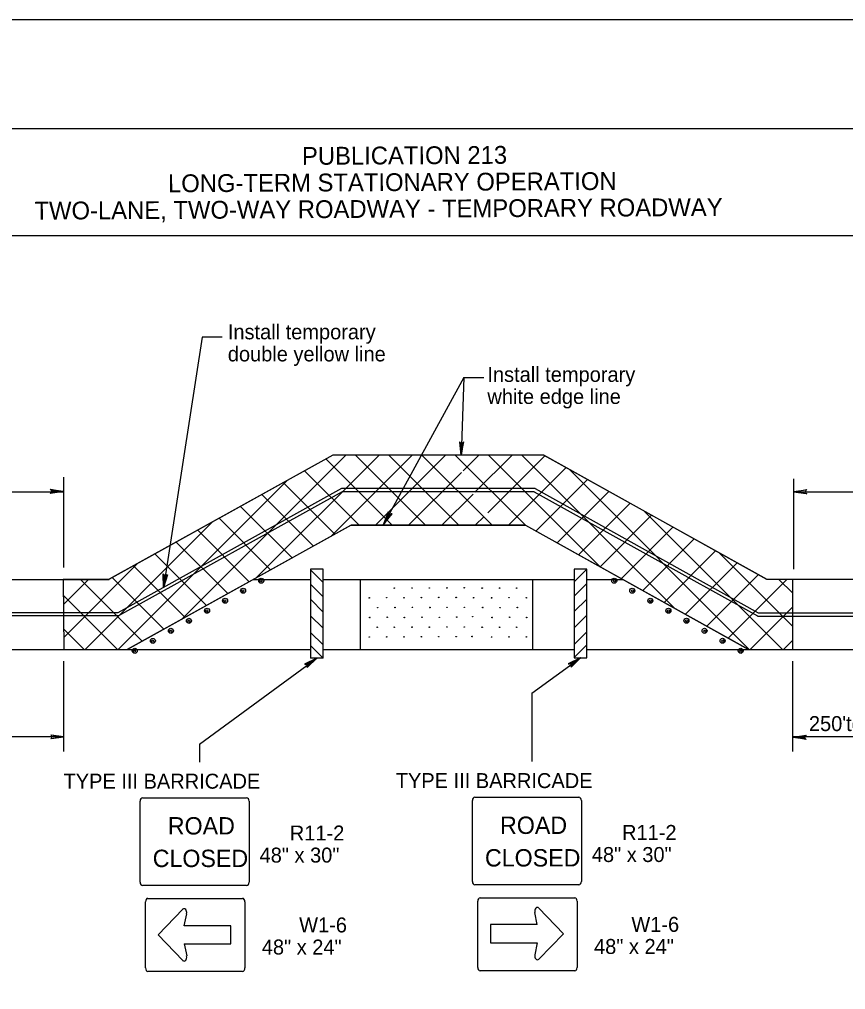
# Model space of a CAD drawing. Extents: x -14145 to -13521, y 30244 to 30661.
# Drawn here: x -13915.94 to -13904.34, y 30328.69 to 30342.31 of the extents above; entities that cross this region are included whole.
import ezdxf

# ---------------------------------------------------------------- set-up
doc = ezdxf.new("R2010")
doc.units = 0
for name, color, linetype in [('1', 7, 'Continuous'), ('10', 7, 'Continuous'), ('2', 7, 'Continuous'), ('4', 7, 'Continuous'), ('61', 7, 'Continuous')]:
    doc.layers.add(name, color=color, linetype=linetype)

msp = doc.modelspace()

# ---------------------------------------------------------------- linework, layer by layer
at = {"layer": '1'}
for p, q in [((-13913.37, 30337.849), (-13913.913, 30334.337)), ((-13913.089, 30337.849), (-13913.369, 30337.849)), ((-13909.697, 30337.284), (-13910.823, 30335.222)), ((-13909.696, 30337.284), (-13909.736, 30336.192)), ((-13909.696, 30337.284), (-13909.416, 30337.284)), ((-13911.536, 30336.193), (-13914.677, 30334.451)), ((-13913.655, 30333.892), (-13911.355, 30336.192)), ((-13912.607, 30334.474), (-13910.888, 30336.192)), ((-13910.701, 30335.208), (-13911.632, 30336.14)), ((-13911.559, 30335.055), (-13910.421, 30336.192)), ((-13908.576, 30336.193), (-13911.536, 30336.193)), ((-13910.234, 30335.208), (-13911.218, 30336.192)), ((-13910.938, 30335.208), (-13909.954, 30336.192)), ((-13909.768, 30335.208), (-13910.752, 30336.192)), ((-13909.301, 30335.208), (-13910.285, 30336.192)), ((-13908.834, 30335.208), (-13909.818, 30336.192)), ((-13909.706, 30335.975), (-13909.488, 30336.192)), ((-13909.542, 30335.672), (-13909.021, 30336.192)), ((-13909.361, 30335.385), (-13908.562, 30336.184)), ((-13907.786, 30334.627), (-13909.352, 30336.192)), ((-13906.734, 30334.042), (-13908.885, 30336.192)), ((-13908.576, 30336.193), (-13905.444, 30334.451)), ((-13911.168, 30335.208), (-13911.932, 30335.973)), ((-13910.472, 30335.208), (-13909.73, 30335.95)), ((-13909.072, 30335.208), (-13908.262, 30336.018)), ((-13905.692, 30333.466), (-13908.22, 30335.994)), ((-13915.315, 30335.882), (-13915.315, 30334.615)), ((-13913.25, 30334.764), (-13912.176, 30335.838)), ((-13911.509, 30335.083), (-13912.233, 30335.807)), ((-13908.686, 30335.127), (-13907.963, 30335.851)), ((-13905.071, 30335.861), (-13905.071, 30334.594)), ((-13917.781, 30335.678), (-13915.315, 30335.678)), ((-13911.414, 30335.723), (-13914.555, 30333.981)), ((-13911.403, 30335.678), (-13914.544, 30333.936)), ((-13908.698, 30335.723), (-13911.414, 30335.723)), ((-13908.709, 30335.678), (-13911.403, 30335.678)), ((-13908.709, 30335.678), (-13905.577, 30333.936)), ((-13908.698, 30335.723), (-13905.566, 30333.981)), ((-13908.386, 30334.961), (-13907.663, 30335.684)), ((-13904.947, 30335.678), (-13902.36, 30335.678)), ((-13911.809, 30334.916), (-13912.533, 30335.64)), ((-13910.005, 30335.208), (-13909.566, 30335.647)), ((-13912.109, 30334.75), (-13912.833, 30335.474)), ((-13908.086, 30334.794), (-13907.363, 30335.517)), ((-13905.226, 30333.466), (-13907.168, 30335.409)), ((-13913.467, 30335.013), (-13913.223, 30335.257)), ((-13912.409, 30334.583), (-13913.133, 30335.307)), ((-13909.538, 30335.208), (-13909.414, 30335.333)), ((-13907.786, 30334.627), (-13907.063, 30335.35)), ((-13911.281, 30335.209), (-13914.422, 30333.467)), ((-13912.709, 30334.417), (-13913.433, 30335.141)), ((-13908.831, 30335.209), (-13911.281, 30335.209)), ((-13908.831, 30335.209), (-13905.699, 30333.467)), ((-13907.486, 30334.46), (-13906.763, 30335.184)), ((-13915.014, 30333.466), (-13913.467, 30335.013)), ((-13907.187, 30334.293), (-13906.463, 30335.017)), ((-13913.01, 30334.25), (-13913.734, 30334.974)), ((-13906.887, 30334.127), (-13906.163, 30334.85)), ((-13914.547, 30333.466), (-13913.25, 30334.764)), ((-13913.31, 30334.084), (-13914.034, 30334.808)), ((-13905.081, 30333.788), (-13906.116, 30334.824)), ((-13915.311, 30333.636), (-13914.271, 30334.676)), ((-13913.61, 30333.917), (-13914.334, 30334.641)), ((-13911.851, 30334.594), (-13911.851, 30333.343)), ((-13911.673, 30334.594), (-13911.851, 30334.594)), ((-13911.851, 30334.594), (-13911.851, 30333.351)), ((-13911.673, 30334.594), (-13911.851, 30334.594)), ((-13911.673, 30334.408), (-13911.851, 30334.585)), ((-13911.673, 30333.343), (-13911.673, 30334.594)), ((-13911.673, 30333.343), (-13911.673, 30334.594)), ((-13908.149, 30334.594), (-13908.149, 30333.351)), ((-13907.971, 30334.594), (-13908.149, 30334.594)), ((-13908.149, 30334.594), (-13908.149, 30333.36)), ((-13907.971, 30334.594), (-13908.149, 30334.594)), ((-13908.149, 30334.416), (-13907.971, 30334.594)), ((-13907.971, 30333.351), (-13907.971, 30334.594)), ((-13906.587, 30333.96), (-13905.863, 30334.683)), ((-13923.426, 30334.45), (-13914.677, 30334.45)), ((-13915.316, 30334.098), (-13914.963, 30334.45)), ((-13914.21, 30333.584), (-13915.077, 30334.45)), ((-13913.91, 30333.751), (-13914.634, 30334.475)), ((-13912.648, 30334.45), (-13911.852, 30334.45)), ((-13911.674, 30334.45), (-13908.15, 30334.45)), ((-13911.149, 30333.467), (-13911.149, 30334.451)), ((-13908.729, 30333.467), (-13908.729, 30334.451)), ((-13907.972, 30334.45), (-13907.469, 30334.45)), ((-13906.287, 30333.793), (-13905.563, 30334.516)), ((-13905.987, 30333.626), (-13905.163, 30334.45)), ((-13905.444, 30334.451), (-13896.338, 30334.451)), ((-13905.081, 30334.255), (-13905.276, 30334.45)), ((-13911.673, 30334.206), (-13911.851, 30334.384)), ((-13908.149, 30334.215), (-13907.971, 30334.392)), ((-13914.559, 30333.466), (-13915.317, 30334.224)), ((-13911.673, 30333.989), (-13911.843, 30334.166)), ((-13908.149, 30333.997), (-13907.971, 30334.174)), ((-13905.68, 30333.466), (-13905.081, 30334.066)), ((-13914.555, 30333.981), (-13919.102, 30333.981)), ((-13914.544, 30333.936), (-13919.102, 30333.936)), ((-13911.673, 30333.763), (-13911.851, 30333.94)), ((-13908.149, 30333.771), (-13907.971, 30333.948)), ((-13905.577, 30333.935), (-13901.034, 30333.935)), ((-13905.566, 30333.98), (-13901.034, 30333.98)), ((-13915.026, 30333.466), (-13915.313, 30333.753)), ((-13911.673, 30333.529), (-13911.851, 30333.706)), ((-13908.149, 30333.537), (-13907.971, 30333.714)), ((-13911.673, 30333.343), (-13911.851, 30333.521)), ((-13908.149, 30333.352), (-13907.971, 30333.529)), ((-13905.213, 30333.466), (-13905.081, 30333.599)), ((-13923.426, 30333.466), (-13914.422, 30333.466)), ((-13914.423, 30333.466), (-13911.852, 30333.466)), ((-13911.674, 30333.466), (-13908.15, 30333.466)), ((-13908.744, 30332.851), (-13908.06, 30333.351)), ((-13907.972, 30333.466), (-13905.7, 30333.466)), ((-13905.699, 30333.467), (-13896.338, 30333.467)), ((-13915.31, 30332.036), (-13915.31, 30333.303)), ((-13913.407, 30332.139), (-13911.762, 30333.343)), ((-13911.673, 30333.343), (-13911.851, 30333.343)), ((-13907.971, 30333.343), (-13908.149, 30333.343)), ((-13905.081, 30332.036), (-13905.081, 30333.303)), ((-13908.744, 30332.851), (-13908.744, 30331.895)), ((-13915.31, 30332.24), (-13917.776, 30332.24)), ((-13913.407, 30332.139), (-13913.407, 30331.887)), ((-13902.615, 30332.24), (-13905.081, 30332.24)), ((-13914.241, 30330.203), (-13914.241, 30331.338)), ((-13914.205, 30331.385), (-13912.747, 30331.385)), ((-13912.711, 30331.338), (-13912.711, 30330.203)), ((-13909.578, 30330.211), (-13909.578, 30331.346)), ((-13909.542, 30331.393), (-13908.084, 30331.393)), ((-13908.048, 30331.346), (-13908.048, 30330.211)), ((-13912.747, 30330.156), (-13914.205, 30330.156)), ((-13908.084, 30330.164), (-13909.542, 30330.164)), ((-13914.131, 30329.974), (-13912.803, 30329.974)), ((-13909.468, 30329.982), (-13908.14, 30329.982)), ((-13914.163, 30328.998), (-13914.163, 30329.925)), ((-13913.989, 30329.462), (-13913.643, 30329.82)), ((-13912.771, 30329.925), (-13912.771, 30328.998)), ((-13909.5, 30329.006), (-13909.5, 30329.933)), ((-13908.299, 30329.478), (-13908.645, 30329.838)), ((-13908.108, 30329.933), (-13908.108, 30329.006)), ((-13913.621, 30329.589), (-13913.587, 30329.757)), ((-13908.667, 30329.606), (-13908.701, 30329.774)), ((-13912.967, 30329.589), (-13913.621, 30329.589)), ((-13912.967, 30329.334), (-13912.967, 30329.589)), ((-13908.667, 30329.606), (-13909.321, 30329.606)), ((-13909.321, 30329.606), (-13909.321, 30329.351)), ((-13913.989, 30329.462), (-13913.643, 30329.102)), ((-13908.299, 30329.478), (-13908.645, 30329.12)), ((-13913.621, 30329.334), (-13912.967, 30329.334)), ((-13913.621, 30329.334), (-13913.587, 30329.166)), ((-13909.321, 30329.351), (-13908.667, 30329.351)), ((-13908.667, 30329.351), (-13908.701, 30329.183)), ((-13912.803, 30328.949), (-13914.131, 30328.949)), ((-13908.14, 30328.957), (-13909.468, 30328.957))]:
    msp.add_line(p, q, dxfattribs=at)
for points in [[(-13909.752, 30336.374), (-13909.738, 30336.365), (-13909.737, 30336.193), (-13909.752, 30336.374), (-13909.759, 30336.379), (-13909.737, 30336.193), (-13909.719, 30336.362), (-13909.708, 30336.371), (-13909.737, 30336.193), (-13909.698, 30336.379), (-13909.708, 30336.371)], [(-13915.495, 30335.708), (-13915.489, 30335.696), (-13915.315, 30335.684), (-13915.495, 30335.708), (-13915.501, 30335.714), (-13915.315, 30335.684), (-13915.489, 30335.678), (-13915.495, 30335.666), (-13915.315, 30335.684), (-13915.501, 30335.654), (-13915.495, 30335.666)], [(-13904.891, 30335.655), (-13904.897, 30335.673), (-13905.071, 30335.679), (-13904.891, 30335.655), (-13904.885, 30335.649), (-13905.071, 30335.679), (-13904.897, 30335.685), (-13904.891, 30335.703), (-13905.071, 30335.679), (-13904.885, 30335.709), (-13904.891, 30335.703)], [(-13910.756, 30335.391), (-13910.747, 30335.376), (-13910.823, 30335.222), (-13910.756, 30335.391), (-13910.76, 30335.398), (-13910.823, 30335.222), (-13910.731, 30335.365), (-13910.717, 30335.368), (-13910.823, 30335.222), (-13910.705, 30335.371), (-13910.717, 30335.368)], [(-13913.864, 30334.512), (-13913.88, 30334.506), (-13913.913, 30334.337), (-13913.864, 30334.512), (-13913.857, 30334.515), (-13913.913, 30334.337), (-13913.899, 30334.507), (-13913.908, 30334.518), (-13913.913, 30334.337), (-13913.916, 30334.527), (-13913.908, 30334.518)], [(-13908.193, 30333.228), (-13908.195, 30333.244), (-13908.06, 30333.351), (-13908.193, 30333.228), (-13908.192, 30333.219), (-13908.06, 30333.351), (-13908.205, 30333.261), (-13908.218, 30333.264), (-13908.06, 30333.351), (-13908.231, 30333.266), (-13908.218, 30333.264)], [(-13911.895, 30333.22), (-13911.897, 30333.236), (-13911.762, 30333.343), (-13911.895, 30333.22), (-13911.894, 30333.211), (-13911.762, 30333.343), (-13911.907, 30333.253), (-13911.92, 30333.256), (-13911.762, 30333.343), (-13911.933, 30333.258), (-13911.92, 30333.256)], [(-13915.49, 30332.264), (-13915.484, 30332.246), (-13915.31, 30332.24), (-13915.49, 30332.264), (-13915.496, 30332.27), (-13915.31, 30332.24), (-13915.484, 30332.234), (-13915.49, 30332.216), (-13915.31, 30332.24), (-13915.496, 30332.21), (-13915.49, 30332.216)], [(-13904.901, 30332.21), (-13904.907, 30332.222), (-13905.081, 30332.234), (-13904.901, 30332.21), (-13904.895, 30332.204), (-13905.081, 30332.234), (-13904.907, 30332.24), (-13904.901, 30332.252), (-13905.081, 30332.234), (-13904.895, 30332.264), (-13904.901, 30332.252)]]:
    msp.add_lwpolyline(points, dxfattribs=at)
msp.add_lwpolyline([(-13915.319, 30334.45), (-13915.31, 30333.466), (-13914.423, 30333.466), (-13911.282, 30335.208), (-13908.832, 30335.208), (-13905.7, 30333.466), (-13905.081, 30333.466), (-13905.081, 30334.45), (-13905.445, 30334.45), (-13908.577, 30336.192), (-13911.537, 30336.192), (-13914.678, 30334.45)], close=True, dxfattribs=at)
for centre, radius in [((-13912.541, 30334.431), 0.0354), ((-13912.545, 30334.428), 0.0143), ((-13907.587, 30334.431), 0.0354), ((-13907.583, 30334.428), 0.0143), ((-13912.795, 30334.29), 0.0354), ((-13912.798, 30334.287), 0.0143), ((-13910.673, 30334.327), 0.00382), ((-13910.424, 30334.329), 0.00382), ((-13910.182, 30334.329), 0.00382), ((-13909.935, 30334.33), 0.00382), ((-13909.692, 30334.332), 0.00382), ((-13909.44, 30334.327), 0.00382), ((-13909.196, 30334.327), 0.00382), ((-13908.956, 30334.327), 0.00382), ((-13907.333, 30334.29), 0.0354), ((-13907.33, 30334.288), 0.0143), ((-13913.048, 30334.15), 0.0354), ((-13911.025, 30334.191), 0.00382), ((-13910.78, 30334.193), 0.00382), ((-13910.537, 30334.192), 0.00382), ((-13910.293, 30334.194), 0.00382), ((-13910.049, 30334.196), 0.00382), ((-13909.805, 30334.196), 0.00382), ((-13909.561, 30334.192), 0.00382), ((-13909.308, 30334.191), 0.00382), ((-13909.063, 30334.193), 0.00382), ((-13908.82, 30334.192), 0.00382), ((-13907.08, 30334.15), 0.0354), ((-13913.302, 30334.009), 0.0354), ((-13913.051, 30334.147), 0.0143), ((-13910.906, 30334.053), 0.00382), ((-13910.664, 30334.055), 0.00382), ((-13910.419, 30334.057), 0.00382), ((-13910.174, 30334.055), 0.00382), ((-13909.933, 30334.058), 0.00382), ((-13909.69, 30334.058), 0.00382), ((-13909.432, 30334.055), 0.00382), ((-13909.189, 30334.053), 0.00382), ((-13908.946, 30334.055), 0.00382), ((-13907.077, 30334.147), 0.0143), ((-13906.826, 30334.009), 0.0354), ((-13913.555, 30333.868), 0.0354), ((-13913.305, 30334.006), 0.0143), ((-13911.018, 30333.915), 0.00382), ((-13910.773, 30333.919), 0.00382), ((-13910.532, 30333.915), 0.00382), ((-13910.285, 30333.919), 0.00382), ((-13910.041, 30333.917), 0.00382), ((-13909.797, 30333.92), 0.00382), ((-13909.573, 30333.926), 0.00382), ((-13909.301, 30333.915), 0.00382), ((-13909.055, 30333.919), 0.00382), ((-13908.815, 30333.915), 0.00382), ((-13906.823, 30334.006), 0.0143), ((-13906.573, 30333.869), 0.0354), ((-13913.809, 30333.728), 0.0354), ((-13913.558, 30333.865), 0.0143), ((-13910.913, 30333.778), 0.00382), ((-13910.673, 30333.778), 0.00382), ((-13910.424, 30333.779), 0.00382), ((-13910.182, 30333.779), 0.00382), ((-13909.935, 30333.781), 0.00382), ((-13909.692, 30333.782), 0.00382), ((-13909.44, 30333.778), 0.00382), ((-13909.196, 30333.778), 0.00382), ((-13908.956, 30333.778), 0.00382), ((-13906.57, 30333.866), 0.0143), ((-13906.319, 30333.728), 0.0354), ((-13914.062, 30333.587), 0.0354), ((-13913.812, 30333.725), 0.0143), ((-13911.025, 30333.642), 0.00382), ((-13910.78, 30333.643), 0.00382), ((-13910.537, 30333.643), 0.00382), ((-13910.537, 30333.643), 0.00382), ((-13910.293, 30333.644), 0.00382), ((-13910.049, 30333.646), 0.00382), ((-13909.805, 30333.646), 0.00382), ((-13909.582, 30333.648), 0.00382), ((-13909.308, 30333.642), 0.00382), ((-13909.063, 30333.643), 0.00382), ((-13908.82, 30333.643), 0.00382), ((-13906.316, 30333.725), 0.0143), ((-13906.066, 30333.588), 0.0354), ((-13914.065, 30333.584), 0.0143), ((-13906.063, 30333.585), 0.0143), ((-13914.316, 30333.447), 0.0354), ((-13914.319, 30333.444), 0.0143), ((-13905.812, 30333.447), 0.0354), ((-13905.809, 30333.444), 0.0143)]:
    msp.add_circle(centre, radius, dxfattribs=at)
for centre, major_axis, ratio, start_param, end_param in [((-13914.205, 30331.338), (0, -0.0469), 0.769231, 3.141593, 4.712389), ((-13912.747, 30331.338), (0, 0.0469), 0.769231, 4.712389, 6.283185), ((-13909.542, 30331.346), (0, -0.0469), 0.769231, 3.141593, 4.712389), ((-13908.084, 30331.346), (0, 0.0469), 0.769231, 4.712389, 6.283185), ((-13914.205, 30330.203), (0, -0.0469), 0.769231, 4.712389, 6.283185), ((-13912.747, 30330.203), (0, 0.0469), 0.769231, 3.141593, 4.712389), ((-13909.542, 30330.211), (0, -0.0469), 0.769231, 4.712389, 6.283185), ((-13908.084, 30330.211), (0, 0.0469), 0.769231, 3.141593, 4.712389), ((-13914.132, 30329.925), (0, 0.0488), 0.666667, 0, 1.570796), ((-13912.803, 30329.925), (0, 0.0488), 0.666667, 4.712389, 6.283185), ((-13909.469, 30329.933), (0, 0.0488), 0.666667, 0, 1.570796), ((-13908.14, 30329.933), (0, 0.0488), 0.666667, 4.712389, 6.283185), ((-13913.624, 30329.773), (0, 0.056), 0.666667, 4.41315, 6.847527), ((-13908.665, 30329.791), (0, 0.0565), 0.666667, 5.725245, 8.139756), ((-13913.624, 30329.15), (0, -0.0565), 0.666667, 5.725245, 8.139756), ((-13908.665, 30329.168), (0, -0.056), 0.666667, 4.41315, 6.847527), ((-13914.132, 30328.998), (0, -0.0488), 0.666667, 4.712389, 6.283185), ((-13912.803, 30328.998), (0, -0.0488), 0.666667, 0, 1.570796), ((-13909.469, 30329.006), (0, -0.0488), 0.666667, 4.712389, 6.283185), ((-13908.14, 30329.006), (0, -0.0488), 0.666667, 0, 1.570796)]:
    msp.add_ellipse(centre, major_axis=major_axis, ratio=ratio, start_param=start_param, end_param=end_param, dxfattribs=at)
at = {"layer": '10'}
for p, q in [((-13925.874, 30340.777), (-13894.422, 30340.777)), ((-13925.874, 30339.277), (-13894.422, 30339.277))]:
    msp.add_line(p, q, dxfattribs=at)
at = {"layer": '61'}
msp.add_lwpolyline([(-13926.174, 30342.307), (-13893.174, 30342.307), (-13893.174, 30316.807), (-13926.174, 30316.807)], close=True, dxfattribs=at)

# ---------------------------------------------------------------- texts
at = {"layer": '1'}
for s, p in [('ROAD', (-13913.852, 30330.87)), ('ROAD', (-13909.189, 30330.878)), ('CLOSED', (-13914.064, 30330.413)), ('CLOSED', (-13909.401, 30330.421))]:
    msp.add_text(s, height=0.2436, dxfattribs=at).set_placement(p)
at = {"layer": '2'}
for s, p in [('Install temporary', (-13913.01, 30337.818)), ('double yellow line', (-13913.01, 30337.508)), ('Install temporary', (-13909.367, 30337.221)), ('white edge line', (-13909.367, 30336.911)), ("250'to 500'", (-13904.854, 30332.321)), ('TYPE III BARRICADE', (-13915.316, 30331.513)), ('TYPE III BARRICADE', (-13910.653, 30331.521)), ('R11-2', (-13912.14, 30330.786)), ('R11-2', (-13907.477, 30330.794)), ('48" x 30"', (-13912.564, 30330.476)), ('48" x 30"', (-13907.901, 30330.484)), ('W1-6', (-13912.009, 30329.496)), ('W1-6', (-13907.346, 30329.504)), ('48" x 24"', (-13907.87, 30329.194)), ('48" x 24"', (-13912.533, 30329.186))]:
    msp.add_text(s, height=0.21, dxfattribs=at).set_placement(p)
at = {"layer": '4'}
for s, p in [('PUBLICATION 213', (-13911.969, 30340.266)), ('LONG-TERM STATIONARY OPERATION', (-13913.849, 30339.881)), ('TWO-LANE, TWO-WAY ROADWAY - TEMPORARY ROADWAY', (-13915.723, 30339.497))]:
    msp.add_text(s, height=0.25, rotation=0.31, dxfattribs=at).set_placement(p)

doc.saveas('drawing.dxf')
